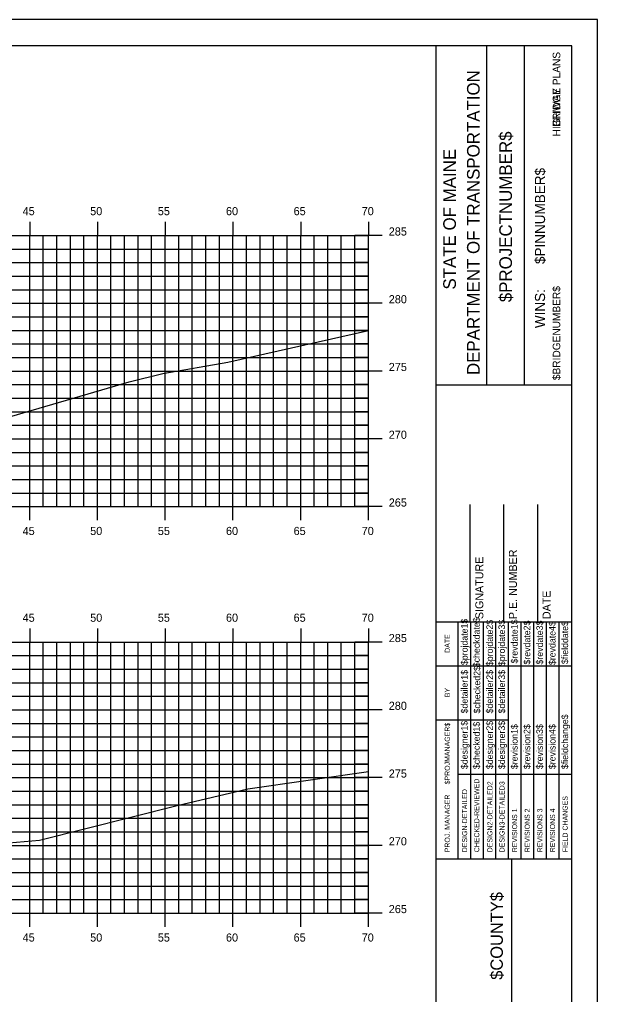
# Model space of a CAD drawing. Extents: x 1168600 to 1177589, y 610178 to 611246.
# Drawn here: x 1177323.4 to 1177366.1, y 610306.8 to 610378.7 of the extents above; entities that cross this region are included whole.
import ezdxf

# ---------------------------------------------------------------- set-up
doc = ezdxf.new("R2010")
doc.units = 0
for name, color, linetype in [('_Construction', 7, 'Continuous'), ('_Station Equation', 7, 'Continuous'), ('BORDER', 7, 'Continuous'), ('H_V ANNOTATION', 7, 'Continuous'), ('MAJOR', 7, 'Continuous'), ('MINOR', 7, 'Continuous')]:
    doc.layers.add(name, color=color, linetype=linetype)

msp = doc.modelspace()

# ---------------------------------------------------------------- linework, layer by layer
at = {"layer": '_Construction'}
for p, q in [((1177364.168, 610376.801), (1177204.168, 610376.801)), ((1177354.168, 610271.804), (1177354.168, 610376.804)), ((1177357.896, 610351.798), (1177357.896, 610376.798)), ((1177360.691, 610351.798), (1177360.691, 610376.798)), ((1177364.168, 610271.804), (1177364.168, 610376.804)), ((1177354.169, 610351.795), (1177364.168, 610351.795)), ((1177356.668, 610334.304), (1177356.668, 610342.952)), ((1177359.168, 610334.304), (1177359.168, 610342.952)), ((1177361.668, 610334.304), (1177361.668, 610342.952)), ((1177354.168, 610334.304), (1177364.168, 610334.304)), ((1177354.168, 610316.804), (1177364.168, 610316.804)), ((1177359.759, 610281.804), (1177359.759, 610316.804))]:
    msp.add_line(p, q, dxfattribs=at)
msp.add_lwpolyline([(1177196.074, 610268.742), (1177366.074, 610268.742), (1177366.074, 610378.742), (1177196.074, 610378.742)], close=True, dxfattribs=at)
for points in [[(1177355.783, 610331.054), (1177355.783, 610334.304)], [(1177356.715, 610316.807), (1177356.715, 610334.304)], [(1177357.647, 610334.304), (1177357.647, 610316.807)], [(1177358.579, 610316.807), (1177358.579, 610334.304)], [(1177359.51, 610316.807), (1177359.51, 610334.304)], [(1177360.442, 610316.807), (1177360.442, 610334.304)], [(1177361.374, 610316.807), (1177361.374, 610334.304)], [(1177362.305, 610316.807), (1177362.305, 610334.304)], [(1177363.237, 610316.807), (1177363.237, 610334.304)], [(1177355.784, 610316.807), (1177355.784, 610333.598)], [(1177354.168, 610331.054), (1177364.168, 610331.054)], [(1177354.168, 610327.054), (1177355.784, 610327.054)], [(1177355.783, 610327.054), (1177359.509, 610327.054)], [(1177355.783, 610323.054), (1177364.168, 610323.054)]]:
    msp.add_lwpolyline(points, dxfattribs=at)
at = {"layer": '_Station Equation'}
for points in [[(1177279.464, 610355.93), (1177282.534, 610355.863), (1177284.464, 610355.818), (1177287.54, 610355.736), (1177289.464, 610355.684), (1177291.831, 610355.585), (1177294.557, 610355.498), (1177294.667, 610355.465), (1177297.001, 610355.274), (1177298.051, 610355.193), (1177299.771, 610355.064), (1177303.725, 610354.005), (1177320.634, 610348.828), (1177331.513, 610352.01), (1177333.985, 610352.632), (1177338.786, 610353.459), (1177349.168, 610355.791)], [(1177279.503, 610325.085), (1177282.58, 610325.016), (1177284.503, 610324.972), (1177287.586, 610324.887), (1177289.503, 610324.835), (1177292.005, 610324.737), (1177294.736, 610324.649), (1177295.042, 610324.618), (1177297.37, 610324.419), (1177298.278, 610324.323), (1177299.564, 610324.223), (1177318.5, 610319.153), (1177322.626, 610317.983), (1177324.882, 610318.18), (1177335.048, 610320.751), (1177340.269, 610321.981), (1177349.168, 610323.258)]]:
    msp.add_lwpolyline(points, dxfattribs=at)
at = {"layer": 'MAJOR'}
for p, q in [((1177324.168, 610363.803), (1177324.168, 610362.801)), ((1177329.168, 610363.803), (1177329.168, 610362.801)), ((1177334.168, 610363.803), (1177334.168, 610362.801)), ((1177339.168, 610363.803), (1177339.168, 610362.801)), ((1177344.168, 610363.803), (1177344.168, 610362.801)), ((1177349.168, 610363.803), (1177349.168, 610362.801)), ((1177209.168, 610362.801), (1177349.168, 610362.801)), ((1177209.168, 610362.801), (1177349.168, 610362.801)), ((1177324.168, 610342.801), (1177324.168, 610362.801)), ((1177329.168, 610342.801), (1177329.168, 610362.801)), ((1177334.168, 610342.801), (1177334.168, 610362.801)), ((1177339.168, 610342.801), (1177339.168, 610362.801)), ((1177344.168, 610342.801), (1177344.168, 610362.801)), ((1177350.17, 610362.801), (1177348.166, 610362.801)), ((1177349.168, 610342.801), (1177349.168, 610362.801)), ((1177349.168, 610342.801), (1177349.168, 610362.801)), ((1177209.168, 610357.801), (1177349.168, 610357.801)), ((1177350.17, 610357.801), (1177348.166, 610357.801)), ((1177209.168, 610352.801), (1177349.168, 610352.801)), ((1177350.17, 610352.801), (1177348.166, 610352.801)), ((1177209.168, 610347.801), (1177349.168, 610347.801)), ((1177350.17, 610347.801), (1177348.166, 610347.801)), ((1177209.168, 610342.801), (1177349.168, 610342.801)), ((1177209.168, 610342.801), (1177349.168, 610342.801)), ((1177324.168, 610341.799), (1177324.168, 610342.801)), ((1177329.168, 610341.799), (1177329.168, 610342.801)), ((1177334.168, 610341.799), (1177334.168, 610342.801)), ((1177339.168, 610341.799), (1177339.168, 610342.801)), ((1177344.168, 610341.799), (1177344.168, 610342.801)), ((1177350.17, 610342.801), (1177348.166, 610342.801)), ((1177349.168, 610341.799), (1177349.168, 610342.801)), ((1177324.168, 610333.803), (1177324.168, 610332.801)), ((1177329.168, 610333.803), (1177329.168, 610332.801)), ((1177334.168, 610333.803), (1177334.168, 610332.801)), ((1177339.168, 610333.803), (1177339.168, 610332.801)), ((1177344.168, 610333.803), (1177344.168, 610332.801)), ((1177349.168, 610333.803), (1177349.168, 610332.801)), ((1177209.168, 610332.801), (1177349.168, 610332.801)), ((1177209.168, 610332.801), (1177349.168, 610332.801)), ((1177324.168, 610312.801), (1177324.168, 610332.801)), ((1177329.168, 610312.801), (1177329.168, 610332.801)), ((1177334.168, 610312.801), (1177334.168, 610332.801)), ((1177339.168, 610312.801), (1177339.168, 610332.801)), ((1177344.168, 610312.801), (1177344.168, 610332.801)), ((1177350.17, 610332.801), (1177348.166, 610332.801)), ((1177349.168, 610312.801), (1177349.168, 610332.801)), ((1177349.168, 610312.801), (1177349.168, 610332.801)), ((1177209.168, 610327.801), (1177349.168, 610327.801)), ((1177350.17, 610327.801), (1177348.166, 610327.801)), ((1177209.168, 610322.801), (1177349.168, 610322.801)), ((1177350.17, 610322.801), (1177348.166, 610322.801)), ((1177209.168, 610317.801), (1177349.168, 610317.801)), ((1177350.17, 610317.801), (1177348.166, 610317.801)), ((1177209.168, 610312.801), (1177349.168, 610312.801)), ((1177209.168, 610312.801), (1177349.168, 610312.801)), ((1177324.168, 610311.799), (1177324.168, 610312.801)), ((1177329.168, 610311.799), (1177329.168, 610312.801)), ((1177334.168, 610311.799), (1177334.168, 610312.801)), ((1177339.168, 610311.799), (1177339.168, 610312.801)), ((1177344.168, 610311.799), (1177344.168, 610312.801)), ((1177350.17, 610312.801), (1177348.166, 610312.801)), ((1177349.168, 610311.799), (1177349.168, 610312.801))]:
    msp.add_line(p, q, dxfattribs=at)
at = {"layer": 'MINOR'}
for p, q in [((1177325.168, 610342.801), (1177325.168, 610362.801)), ((1177326.168, 610342.801), (1177326.168, 610362.801)), ((1177327.168, 610342.801), (1177327.168, 610362.801)), ((1177328.168, 610342.801), (1177328.168, 610362.801)), ((1177330.168, 610342.801), (1177330.168, 610362.801)), ((1177331.168, 610342.801), (1177331.168, 610362.801)), ((1177332.168, 610342.801), (1177332.168, 610362.801)), ((1177333.168, 610342.801), (1177333.168, 610362.801)), ((1177335.168, 610342.801), (1177335.168, 610362.801)), ((1177336.168, 610342.801), (1177336.168, 610362.801)), ((1177337.168, 610342.801), (1177337.168, 610362.801)), ((1177338.168, 610342.801), (1177338.168, 610362.801)), ((1177340.168, 610342.801), (1177340.168, 610362.801)), ((1177341.168, 610342.801), (1177341.168, 610362.801)), ((1177342.168, 610342.801), (1177342.168, 610362.801)), ((1177343.168, 610342.801), (1177343.168, 610362.801)), ((1177345.168, 610342.801), (1177345.168, 610362.801)), ((1177346.168, 610342.801), (1177346.168, 610362.801)), ((1177347.168, 610342.801), (1177347.168, 610362.801)), ((1177348.168, 610342.801), (1177348.168, 610362.801)), ((1177209.168, 610361.801), (1177349.168, 610361.801)), ((1177349.168, 610361.801), (1177348.166, 610361.801)), ((1177209.168, 610360.801), (1177349.168, 610360.801)), ((1177349.168, 610360.801), (1177348.166, 610360.801)), ((1177209.168, 610359.801), (1177349.168, 610359.801)), ((1177349.168, 610359.801), (1177348.166, 610359.801)), ((1177209.168, 610358.801), (1177349.168, 610358.801)), ((1177349.168, 610358.801), (1177348.166, 610358.801)), ((1177209.168, 610356.801), (1177349.168, 610356.801)), ((1177349.168, 610356.801), (1177348.166, 610356.801)), ((1177209.168, 610355.801), (1177349.168, 610355.801)), ((1177349.168, 610355.801), (1177348.166, 610355.801)), ((1177209.168, 610354.801), (1177349.168, 610354.801)), ((1177349.168, 610354.801), (1177348.166, 610354.801)), ((1177209.168, 610353.801), (1177349.168, 610353.801)), ((1177349.168, 610353.801), (1177348.166, 610353.801)), ((1177209.168, 610351.801), (1177349.168, 610351.801)), ((1177349.168, 610351.801), (1177348.166, 610351.801)), ((1177209.168, 610350.801), (1177349.168, 610350.801)), ((1177349.168, 610350.801), (1177348.166, 610350.801)), ((1177209.168, 610349.801), (1177349.168, 610349.801)), ((1177349.168, 610349.801), (1177348.166, 610349.801)), ((1177209.168, 610348.801), (1177349.168, 610348.801)), ((1177349.168, 610348.801), (1177348.166, 610348.801)), ((1177209.168, 610346.801), (1177349.168, 610346.801)), ((1177349.168, 610346.801), (1177348.166, 610346.801)), ((1177209.168, 610345.801), (1177349.168, 610345.801)), ((1177349.168, 610345.801), (1177348.166, 610345.801)), ((1177209.168, 610344.801), (1177349.168, 610344.801)), ((1177349.168, 610344.801), (1177348.166, 610344.801)), ((1177209.168, 610343.801), (1177349.168, 610343.801)), ((1177349.168, 610343.801), (1177348.166, 610343.801)), ((1177325.168, 610312.801), (1177325.168, 610332.801)), ((1177326.168, 610312.801), (1177326.168, 610332.801)), ((1177327.168, 610312.801), (1177327.168, 610332.801)), ((1177328.168, 610312.801), (1177328.168, 610332.801)), ((1177330.168, 610312.801), (1177330.168, 610332.801)), ((1177331.168, 610312.801), (1177331.168, 610332.801)), ((1177332.168, 610312.801), (1177332.168, 610332.801)), ((1177333.168, 610312.801), (1177333.168, 610332.801)), ((1177335.168, 610312.801), (1177335.168, 610332.801)), ((1177336.168, 610312.801), (1177336.168, 610332.801)), ((1177337.168, 610312.801), (1177337.168, 610332.801)), ((1177338.168, 610312.801), (1177338.168, 610332.801)), ((1177340.168, 610312.801), (1177340.168, 610332.801)), ((1177341.168, 610312.801), (1177341.168, 610332.801)), ((1177342.168, 610312.801), (1177342.168, 610332.801)), ((1177343.168, 610312.801), (1177343.168, 610332.801)), ((1177345.168, 610312.801), (1177345.168, 610332.801)), ((1177346.168, 610312.801), (1177346.168, 610332.801)), ((1177347.168, 610312.801), (1177347.168, 610332.801)), ((1177348.168, 610312.801), (1177348.168, 610332.801)), ((1177209.168, 610331.801), (1177349.168, 610331.801)), ((1177349.168, 610331.801), (1177348.166, 610331.801)), ((1177209.168, 610330.801), (1177349.168, 610330.801)), ((1177349.168, 610330.801), (1177348.166, 610330.801)), ((1177209.168, 610329.801), (1177349.168, 610329.801)), ((1177349.168, 610329.801), (1177348.166, 610329.801)), ((1177209.168, 610328.801), (1177349.168, 610328.801)), ((1177349.168, 610328.801), (1177348.166, 610328.801)), ((1177209.168, 610326.801), (1177349.168, 610326.801)), ((1177349.168, 610326.801), (1177348.166, 610326.801)), ((1177209.168, 610325.801), (1177349.168, 610325.801)), ((1177349.168, 610325.801), (1177348.166, 610325.801)), ((1177209.168, 610324.801), (1177349.168, 610324.801)), ((1177349.168, 610324.801), (1177348.166, 610324.801)), ((1177209.168, 610323.801), (1177349.168, 610323.801)), ((1177349.168, 610323.801), (1177348.166, 610323.801)), ((1177209.168, 610321.801), (1177349.168, 610321.801)), ((1177349.168, 610321.801), (1177348.166, 610321.801)), ((1177209.168, 610320.801), (1177349.168, 610320.801)), ((1177349.168, 610320.801), (1177348.166, 610320.801)), ((1177209.168, 610319.801), (1177349.168, 610319.801)), ((1177349.168, 610319.801), (1177348.166, 610319.801)), ((1177209.168, 610318.801), (1177349.168, 610318.801)), ((1177349.168, 610318.801), (1177348.166, 610318.801)), ((1177209.168, 610316.801), (1177349.168, 610316.801)), ((1177349.168, 610316.801), (1177348.166, 610316.801)), ((1177209.168, 610315.801), (1177349.168, 610315.801)), ((1177349.168, 610315.801), (1177348.166, 610315.801)), ((1177209.168, 610314.801), (1177349.168, 610314.801)), ((1177349.168, 610314.801), (1177348.166, 610314.801)), ((1177209.168, 610313.801), (1177349.168, 610313.801)), ((1177349.168, 610313.801), (1177348.166, 610313.801))]:
    msp.add_line(p, q, dxfattribs=at)

# ---------------------------------------------------------------- texts
at = {"layer": '_Construction'}
for s, height, p in [('BRIDGE PLANS', 0.55901, (1177363.326, 610370.825)), ('HIGHWAY PLANS', 0.55901, (1177363.326, 610370.116)), ('DEPARTMENT OF TRANSPORTATION', 0.93176, (1177357.375, 610352.507)), ('$PROJECTNUMBER$', 0.93176, (1177359.76, 610357.88)), ('STATE OF MAINE', 0.93176, (1177355.623, 610358.813)), ('$PINNUMBER$', 0.74527, (1177362.205, 610360.698)), ('$BRIDGENUMBER$', 0.55901, (1177363.326, 610352.131)), ('P.E. NUMBER', 0.59055, (1177360.129, 610334.496)), ('SIGNATURE', 0.5906, (1177357.648, 610334.496)), ('DATE', 0.5906, (1177362.609, 610334.496)), ('$projdate1$', 0.48455, (1177356.491, 610331.104)), ('$checkdate$', 0.48455, (1177357.385, 610330.947)), ('$projdate2$', 0.48455, (1177358.354, 610331.026)), ('$projdate3$', 0.48455, (1177359.248, 610331.026)), ('$revdate1$', 0.4845, (1177360.18, 610331.222)), ('$revdate2$', 0.4845, (1177361.112, 610331.144)), ('$revdate3$', 0.4845, (1177362.044, 610331.144)), ('$revdate4$', 0.4845, (1177362.975, 610331.104)), ('$fielddate$', 0.48455, (1177363.907, 610331.183)), ('DATE', 0.3714, (1177355.172, 610332.01)), ('$checked2$', 0.4845, (1177357.422, 610327.539)), ('$detailer1$', 0.48455, (1177356.491, 610327.539)), ('$detailer2$', 0.48455, (1177358.354, 610327.539)), ('$detailer3$', 0.48455, (1177359.248, 610327.539)), ('BY', 0.3714, (1177355.172, 610328.739)), ('$fieldchange$', 0.48455, (1177363.907, 610323.427)), ('$PROJMANAGER$', 0.37275, (1177355.172, 610322.299)), ('$designer1$', 0.48455, (1177356.491, 610323.427)), ('$checked1$', 0.4845, (1177357.385, 610323.427)), ('$designer2$', 0.48455, (1177358.354, 610323.427)), ('$designer3$', 0.48455, (1177359.248, 610323.427)), ('$revision1$', 0.48455, (1177360.18, 610323.427)), ('$revision2$', 0.48455, (1177361.112, 610323.427)), ('$revision3$', 0.48455, (1177362.044, 610323.427)), ('$revision4$', 0.48455, (1177362.975, 610323.427)), ('CHECKED-REVIEWED', 0.37275, (1177357.349, 610317.292)), ('DESIGN2-DETAILED2', 0.37275, (1177358.318, 610317.292)), ('DESIGN3-DETAILED3', 0.37275, (1177359.212, 610317.292)), ('DESIGN-DETAILED', 0.37275, (1177356.454, 610317.292)), ('PROJ. MANAGER', 0.37275, (1177355.172, 610317.292)), ('FIELD CHANGES', 0.37275, (1177363.871, 610317.292)), ('REVISIONS 1', 0.37275, (1177360.144, 610317.292)), ('REVISIONS 2', 0.37275, (1177361.075, 610317.292)), ('REVISIONS 3', 0.37275, (1177362.007, 610317.292)), ('REVISIONS 4', 0.37275, (1177362.939, 610317.292)), ('$COUNTY$', 0.9072, (1177359.088, 610307.883))]:
    msp.add_text(s, height=height, rotation=90, dxfattribs=at).set_placement(p)
at = {"layer": 'BORDER'}
msp.add_text('WINS:', height=0.7453, rotation=90, dxfattribs=at).set_placement((1177362.203, 610355.969))
at = {"layer": 'H_V ANNOTATION'}
for s, p in [('45', (1177323.646, 610364.301)), ('50', (1177328.632, 610364.301)), ('55', (1177333.624, 610364.301)), ('60', (1177338.654, 610364.301)), ('65', (1177343.646, 610364.301)), ('70', (1177348.67, 610364.301)), ('285', (1177350.668, 610362.801)), ('280', (1177350.668, 610357.801)), ('275', (1177350.668, 610352.801)), ('270', (1177350.668, 610347.801)), ('265', (1177350.668, 610342.801)), ('45', (1177323.646, 610340.701)), ('50', (1177328.632, 610340.701)), ('55', (1177333.624, 610340.701)), ('60', (1177338.654, 610340.701)), ('65', (1177343.646, 610340.701)), ('70', (1177348.67, 610340.701)), ('45', (1177323.646, 610334.301)), ('50', (1177328.632, 610334.301)), ('55', (1177333.624, 610334.301)), ('60', (1177338.654, 610334.301)), ('65', (1177343.646, 610334.301)), ('70', (1177348.67, 610334.301)), ('285', (1177350.668, 610332.801)), ('280', (1177350.668, 610327.801)), ('275', (1177350.668, 610322.801)), ('270', (1177350.668, 610317.801)), ('265', (1177350.668, 610312.801)), ('45', (1177323.646, 610310.701)), ('50', (1177328.632, 610310.701)), ('55', (1177333.624, 610310.701)), ('60', (1177338.654, 610310.701)), ('65', (1177343.646, 610310.701)), ('70', (1177348.67, 610310.701))]:
    msp.add_text(s, height=0.6, dxfattribs=at).set_placement(p)

doc.saveas('drawing.dxf')
